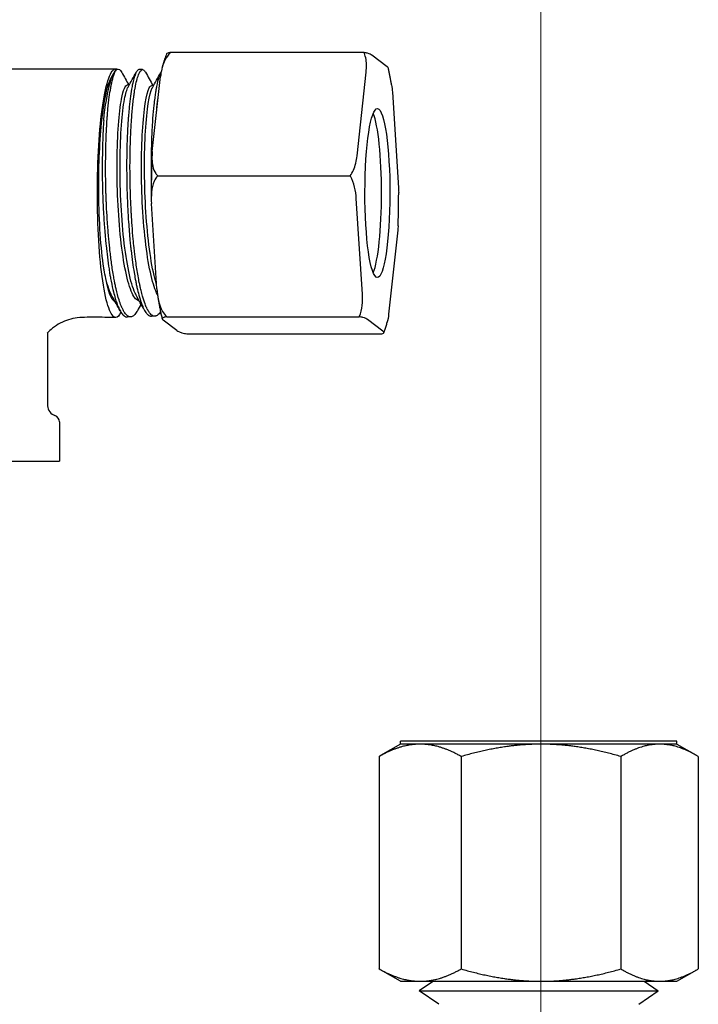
# Model space of a CAD drawing. Extents: x 1 to 669, y 0 to 417.
# Tile 271 of 297: x 549.09 to 550.63, y 270.44 to 272.67. Entities that reach past the tile are written whole.
import ezdxf

# ---------------------------------------------------------------- set-up
doc = ezdxf.new("R2010")
doc.units = 0
doc.header["$LTSCALE"] = 12
doc.header["$MEASUREMENT"] = 0
doc.linetypes.add('C', pattern=[2, 1.25, -0.25, 0.25, -0.25])
doc.layers.add('C', color=4, linetype='C', lineweight=13)
doc.layers.add('D', color=2, linetype='CONTINUOUS')
doc.layers.add('X', color=1, linetype='CONTINUOUS')
doc.styles.get("Standard").update_dxf_attribs({"font": 'SIMPLEX.SHX', "width": 0.875})
doc.dimstyles.new('STANDARD$0', dxfattribs={"dimscale": 32, "dimtxt": 0.09375, "dimasz": 0.0625, "dimexe": 0.03125, "dimexo": 0.03125, "dimgap": 0.03125, "dimtad": 1, "dimtih": 1, "dimtoh": 1, "dimdec": 4, "dimzin": 12, "dimdsep": 46, "dimlunit": 5, "dimtxsty": 'Standard', "dimcen": -0.03125, "dimclrd": 256, "dimclre": 256, "dimclrt": 256, "dimadec": 0, "dimazin": 0, "dimtfac": 0.875, "dimtdec": 4, "dimtofl": 0, "dimtmove": 0, "dimatfit": 3, "dimfxl": 1, "dimtolj": 1, "dimtzin": 12, "dimlwd": 13, "dimlwe": 13, "dimarcsym": 0})

# ---------------------------------------------------------------- blocks, each defined once
blk = doc.blocks.new('*D69')
at = {"layer": 'D', "lineweight": 13, "transparency": 16777216}
for p, q in [((513.7662, 249.6833), (513.7662, 296.3226)), ((550.2712, 280.3418), (550.2712, 296.3226)), ((548.2712, 295.3226), (515.7662, 295.3226))]:
    blk.add_line(p, q, dxfattribs=at)
at = {"layer": 'D', "transparency": 16777216}
for points in [[(515.7662, 295.6559), (515.7662, 294.9892), (513.7662, 295.3226)], [(548.2712, 295.6559), (548.2712, 294.9892), (550.2712, 295.3226)]]:
    blk.add_solid(points, dxfattribs=at)
at = {"layer": 'D', "transparency": 16777216, "insert": (531.2198, 299.8851), "char_height": 3, "attachment_point": 5}
blk.add_mtext('\\A1;36{\\H0.875x;\\S1/2;}{}{\\C2;%%p1/2}', dxfattribs=at)

msp = doc.modelspace()

# ---------------------------------------------------------------- linework, layer by layer
at = {"layer": 'C'}
msp.add_line((550.27125, 279.34178), (550.27125, 163.42201), dxfattribs=at)
at = {"layer": 'X'}
for p, q in [((549.43556, 272.59692), (549.87059, 272.59692)), ((549.88928, 272.59064), (549.92389, 272.56416)), ((549.29975, 272.53875), (549.30573, 272.54959)), ((549.37089, 272.55745), (549.36334, 272.55768)), ((549.85548, 272.36235), (549.87617, 272.55197)), ((549.39275, 272.37266), (549.41119, 272.54166)), ((549.34067, 272.52295), (549.33659, 272.52295)), ((549.39555, 272.52124), (549.39137, 272.52124)), ((549.93539, 272.50665), (549.94931, 272.29055)), ((549.40506, 272.3174), (549.84008, 272.3174)), ((549.86779, 272.05007), (549.85387, 272.26617)), ((549.40318, 272.06182), (549.39078, 272.25442)), ((549.9477, 272.19437), (549.92701, 272.00475)), ((549.34345, 271.99841), (549.33588, 271.99817)), ((549.39852, 272.00014), (549.39093, 271.9999)), ((549.42557, 271.99884), (549.8606, 271.99884)), ((549.9139, 271.96608), (549.87929, 271.99256)), ((549.44817, 271.96752), (549.41732, 271.99112)), ((549.15563, 271.96224), (549.15563, 271.79868)), ((549.47659, 271.9598), (549.91162, 271.9598)), ((549.18263, 271.76116), (549.18263, 271.67211)), ((548.97424, 271.67211), (549.18263, 271.67211)), ((550.27153, 271.03956), (549.95369, 271.03956)), ((549.95369, 271.03261), (549.95369, 271.03956)), ((550.57869, 271.03956), (550.27153, 271.03956)), ((550.57869, 271.03261), (550.57869, 271.03956)), ((549.95369, 271.03261), (549.90882, 271.0067)), ((549.99827, 271.03261), (549.95369, 271.03261)), ((550.27153, 271.03261), (549.99827, 271.03261)), ((550.53945, 271.03261), (550.27153, 271.03261)), ((550.57869, 271.03261), (550.53945, 271.03261)), ((550.57869, 271.03261), (550.62357, 271.0067)), ((549.9054, 271.0047), (549.9054, 270.52447)), ((550.09113, 271.0047), (550.09113, 270.52447)), ((550.45192, 271.0047), (550.45192, 270.52447)), ((550.62699, 271.0047), (550.62699, 270.52447)), ((549.95369, 270.49656), (549.90882, 270.52247)), ((550.57869, 270.49656), (550.62357, 270.52247)), ((549.95369, 270.49656), (549.99827, 270.49656)), ((550.02802, 270.49656), (549.99619, 270.47471)), ((549.99827, 270.49656), (550.27153, 270.49656)), ((550.27153, 270.49656), (550.53945, 270.49656)), ((550.50437, 270.49656), (550.53619, 270.47471)), ((550.53945, 270.49656), (550.57869, 270.49656)), ((549.99619, 270.47471), (549.99623, 270.47471)), ((550.04019, 270.44451), (549.99619, 270.47471)), ((549.99623, 270.47471), (550.53619, 270.47471)), ((550.49219, 270.44451), (550.53619, 270.47471))]:
    msp.add_line(p, q, dxfattribs=at)
for centre, radius, start, end in [((549.17063, 271.79868), 0.015, 180, 184.50731), ((549.18132, 271.79952), 0.02573, 184.50731, 250.3523), ((549.16763, 271.76116), 0.015, 0, 70.3523)]:
    msp.add_arc(centre, radius, start, end, dxfattribs=at)
at = {"layer": 'X', "extrusion": (0, 0, -1)}
for centre, major_axis, start_param, end_param in [((549.31646, 272.27836), (0, 0.2808), -0.9453593, -0.0809934), ((549.31005, 272.27836), (0, 0.26957), -0.9455111, -0.2617263)]:
    msp.add_ellipse(centre, major_axis=major_axis, ratio=0.1477489, start_param=start_param, end_param=end_param, dxfattribs=at)
at = {"layer": 'X'}
for centre, start_param, end_param in [((549.90159, 272.27836), -3.2541746, 3.0290107), ((549.88277, 272.27836), 0.3400187, 2.801574)]:
    msp.add_ellipse(centre, major_axis=(0, -0.191), ratio=0.1477489, start_param=start_param, end_param=end_param, dxfattribs=at)
for points, knots in [([(549.43556, 272.59692), (549.43349, 272.59539), (549.43156, 272.59367), (549.42557, 272.58727), (549.42188, 272.58089), (549.41502, 272.5651), (549.41248, 272.55248), (549.41119, 272.54166)], [-0.42458234, -0.42458234, -0.42458234, -0.42458234, -0.40555872, -0.40555872, -0.351595, -0.351595, -0.25082665, -0.25082665, -0.25082665, -0.25082665]), ([(549.42521, 272.59314), (549.42438, 272.59124), (549.42358, 272.5893), (549.42204, 272.58532), (549.4213, 272.58329), (549.41986, 272.5791), (549.41916, 272.57695), (549.4178, 272.57253), (549.41714, 272.57026), (549.41584, 272.5656), (549.41521, 272.5632), (549.41459, 272.56075)], [0.32321672, 0.32321672, 0.32321672, 0.32321672, 0.36462658, 0.36462658, 0.40603643, 0.40603643, 0.44744628, 0.44744628, 0.48885613, 0.48885613, 0.53026598, 0.53026598, 0.53026598, 0.53026598]), ([(549.42521, 272.59314), (549.42556, 272.59396), (549.42658, 272.59474), (549.43002, 272.59595), (549.43238, 272.59651), (549.43556, 272.59692)], [-1.518813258, -1.518813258, -1.518813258, -1.518813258, -1.466275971, -1.466275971, -1.428018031, -1.428018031, -1.428018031, -1.428018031]), ([(549.87617, 272.55197), (549.87723, 272.56235), (549.87732, 272.57455), (549.87418, 272.58847), (549.87266, 272.59294), (549.87059, 272.59692)], [-0.70602507, -0.70602507, -0.70602507, -0.70602507, -0.60881107, -0.60881107, -0.56936221, -0.56936221, -0.56936221, -0.56936221]), ([(549.87059, 272.59692), (549.87382, 272.59636), (549.87664, 272.59574), (549.88384, 272.59379), (549.88731, 272.59209), (549.88928, 272.59064)], [-1.40629089, -1.40629089, -1.40629089, -1.40629089, -1.36684203, -1.36684203, -1.26962803, -1.26962803, -1.26962803, -1.26962803]), ([(548.53807, 272.20541), (548.5405, 272.2112), (548.54301, 272.21694), (548.56307, 272.26072), (548.5848, 272.29709), (548.63523, 272.3639), (548.66422, 272.39473), (548.72776, 272.4491), (548.76269, 272.47295), (548.83533, 272.51165), (548.87333, 272.52695), (548.97571, 272.55585), (549.04317, 272.55936), (549.1757, 272.55936), (549.24288, 272.55936), (549.31005, 272.55936)], [0.26372751, 0.26372751, 0.26372751, 0.26372751, 0.28252035, 0.28252035, 0.40823959, 0.40823959, 0.53394827, 0.53394827, 0.65966272, 0.65966272, 0.78157749, 0.78157749, 0.97983215, 0.97983215, 1.18359339, 1.18359339, 1.18359339, 1.18359339]), ([(549.31005, 271.99736), (549.30462, 271.99736), (549.2992, 272.00462), (549.29416, 272.01874), (549.28915, 272.03278), (549.28454, 272.05359), (549.28069, 272.07966), (549.27685, 272.10563), (549.27377, 272.1368), (549.27169, 272.17082), (549.26961, 272.2048), (549.26853, 272.24158), (549.26853, 272.27836), (549.26853, 272.31514), (549.26961, 272.35192), (549.27169, 272.3859), (549.27377, 272.41992), (549.27685, 272.45108), (549.28069, 272.47706), (549.28454, 272.50312), (549.28915, 272.52394), (549.29416, 272.53798), (549.2992, 272.5521), (549.30462, 272.55936), (549.31005, 272.55936)], [-2.2264056, -2.2264056, -2.2264056, -2.2264056, -1.9463697, -1.9463697, -1.9463697, -1.6679123, -1.6679123, -1.6679123, -1.3903843, -1.3903843, -1.3903843, -1.1132028, -1.1132028, -1.1132028, -0.8360213, -0.8360213, -0.8360213, -0.5584933, -0.5584933, -0.5584933, -0.2800359, -0.2800359, -0.2800359, 0, 0, 0, 0]), ([(549.28806, 272.27836), (549.28743, 272.29918), (549.28717, 272.31994), (549.28724, 272.34398), (549.28726, 272.34769), (549.28731, 272.35374), (549.28734, 272.35609), (549.28739, 272.36068), (549.28742, 272.36291), (549.2875, 272.36801), (549.28755, 272.37087), (549.28771, 272.37957), (549.28785, 272.38534), (549.28834, 272.40254), (549.28878, 272.41369), (549.2895, 272.4276), (549.28967, 272.43074), (549.29014, 272.43865), (549.29045, 272.44335), (549.29102, 272.45127), (549.29127, 272.45453), (549.29184, 272.46145), (549.29217, 272.46508), (549.2934, 272.47813), (549.29441, 272.48701), (549.29652, 272.5028), (549.29761, 272.50979), (549.29903, 272.51777), (549.29932, 272.51935), (549.29982, 272.52194), (549.30002, 272.52298), (549.30045, 272.52508), (549.30067, 272.52616), (549.30238, 272.53419), (549.30393, 272.5401), (549.30671, 272.54825), (549.30789, 272.55106), (549.30964, 272.55422), (549.31017, 272.55505), (549.31109, 272.55631), (549.31148, 272.55677), (549.31229, 272.5576), (549.31269, 272.55795), (549.3131, 272.55824)], [0.000001, 0.000001, 0.000001, 0.000001, 0.1587597, 0.1587597, 0.1878624, 0.1878624, 0.2065136, 0.2065136, 0.2243254, 0.2243254, 0.247399, 0.247399, 0.2947861, 0.2947861, 0.3904967, 0.3904967, 0.4188963, 0.4188963, 0.4628905, 0.4628905, 0.494614, 0.494614, 0.531415, 0.531415, 0.6298201, 0.6298201, 0.7208771, 0.7208771, 0.7441298, 0.7441298, 0.7600648, 0.7600648, 0.777281, 0.777281, 0.8922892, 0.8922892, 0.9744778, 0.9744778, 1.0100282, 1.0100282, 1.0359952, 1.0359952, 1.0627249, 1.0627249, 1.0627249, 1.0627249]), ([(549.36334, 272.55768), (549.36252, 272.55771), (549.36169, 272.55746), (549.36027, 272.55655), (549.35968, 272.55603), (549.3586, 272.55483), (549.35811, 272.55419), (549.35696, 272.55244), (549.35629, 272.55125), (549.35429, 272.54711), (549.35297, 272.54361), (549.35057, 272.53573), (549.34948, 272.53153), (549.34811, 272.52536), (549.34779, 272.52385), (549.34727, 272.52123), (549.34706, 272.52015), (549.34651, 272.51725), (549.34618, 272.51538), (549.3447, 272.50669), (549.34362, 272.49921), (549.34171, 272.48356), (549.34086, 272.47551), (549.33975, 272.46339), (549.33943, 272.45972), (549.33886, 272.45262), (549.33859, 272.44919), (549.33797, 272.44053), (549.33762, 272.43522), (549.33687, 272.42263), (549.33649, 272.41527), (549.33567, 272.39655), (549.33529, 272.38498), (549.33498, 272.37023), (549.33493, 272.36732), (549.33485, 272.36207), (549.33482, 272.35973), (549.33477, 272.35488), (549.33475, 272.35237), (549.33472, 272.34578), (549.33471, 272.34169), (549.33475, 272.31812), (549.33511, 272.29827), (549.33575, 272.27836)], [3.3501371, 3.3501371, 3.3501371, 3.3501371, 3.4049775, 3.4049775, 3.4440637, 3.4440637, 3.476544, 3.476544, 3.5209307, 3.5209307, 3.6110154, 3.6110154, 3.6896291, 3.6896291, 3.7139999, 3.7139999, 3.7305553, 3.7305553, 3.7576593, 3.7576593, 3.8533229, 3.8533229, 3.9416281, 3.9416281, 3.9785936, 3.9785936, 4.0117968, 4.0117968, 4.0610847, 4.0610847, 4.1259364, 4.1259364, 4.2220991, 4.2220991, 4.245511, 4.245511, 4.2641657, 4.2641657, 4.2840501, 4.2840501, 4.3161283, 4.3161283, 4.4678938, 4.4678938, 4.4678938, 4.4678938]), ([(549.34334, 272.27836), (549.34284, 272.29348), (549.34251, 272.30857), (549.34235, 272.32762), (549.34232, 272.33173), (549.34231, 272.33993), (549.34232, 272.34401), (549.34237, 272.35261), (549.34242, 272.35712), (549.34261, 272.37116), (549.34283, 272.38056), (549.34344, 272.39945), (549.34383, 272.40891), (549.34442, 272.42052), (549.34455, 272.42294), (549.34487, 272.42867), (549.34507, 272.43197), (549.3454, 272.43716), (549.34552, 272.43909), (549.34581, 272.4434), (549.34598, 272.44577), (549.34696, 272.4594), (549.34789, 272.47002), (549.3495, 272.48518), (549.3501, 272.49027), (549.35123, 272.49892), (549.35174, 272.50258), (549.35265, 272.50849), (549.35303, 272.51084), (549.35386, 272.51565), (549.35431, 272.5181), (549.35594, 272.52644), (549.35719, 272.53175), (549.35977, 272.54093), (549.3611, 272.54479), (549.36285, 272.54883), (549.36325, 272.54968), (549.36391, 272.55098), (549.36417, 272.55147), (549.36479, 272.55255), (549.36514, 272.55311), (549.3667, 272.55538), (549.36791, 272.55653), (549.3702, 272.55756), (549.37128, 272.55757), (549.37314, 272.55676), (549.37392, 272.55618), (549.37519, 272.55482), (549.37568, 272.5542), (549.37658, 272.55288), (549.377, 272.55221), (549.37741, 272.55147)], [0.000001, 0.000001, 0.000001, 0.000001, 0.1152593, 0.1152593, 0.1471524, 0.1471524, 0.1791204, 0.1791204, 0.2148403, 0.2148403, 0.2912359, 0.2912359, 0.3719078, 0.3719078, 0.3934184, 0.3934184, 0.4233451, 0.4233451, 0.4412868, 0.4412868, 0.4637532, 0.4637532, 0.5722036, 0.5722036, 0.6308083, 0.6308083, 0.6768909, 0.6768909, 0.7088059, 0.7088059, 0.744716, 0.744716, 0.8365515, 0.8365515, 0.9281701, 0.9281701, 0.9552267, 0.9552267, 0.9729194, 0.9729194, 0.9966339, 0.9966339, 1.0776714, 1.0776714, 1.1495599, 1.1495599, 1.2013036, 1.2013036, 1.2338657, 1.2338657, 1.2613261, 1.2613261, 1.2613261, 1.2613261]), ([(549.41273, 272.5521), (549.41268, 272.55202), (549.41263, 272.55195), (549.41223, 272.55136), (549.4119, 272.55081), (549.41128, 272.54971), (549.411, 272.54917), (549.41022, 272.54758), (549.40973, 272.54646), (549.40852, 272.54341), (549.40782, 272.54138), (549.40549, 272.5338), (549.40393, 272.52728), (549.40197, 272.51718), (549.4015, 272.51463), (549.40064, 272.50963), (549.40025, 272.5072), (549.3993, 272.50104), (549.39875, 272.49722), (549.39753, 272.48807), (549.39688, 272.48263), (549.39525, 272.46763), (549.39433, 272.45765), (549.39337, 272.4447), (549.3932, 272.4423), (549.3929, 272.43786), (549.39277, 272.43583), (549.39243, 272.43014), (549.39222, 272.42645), (549.39175, 272.41724), (549.3915, 272.41166), (549.39073, 272.39182), (549.39036, 272.37705), (549.39011, 272.3572), (549.39007, 272.35252), (549.39002, 272.34359), (549.39001, 272.33935), (549.39002, 272.33083), (549.39004, 272.32655), (549.39013, 272.31342), (549.39025, 272.30452), (549.39044, 272.29559)], [3.4497419, 3.4497419, 3.4497419, 3.4497419, 3.45321667, 3.45321667, 3.47576218, 3.47576218, 3.49468463, 3.49468463, 3.52873026, 3.52873026, 3.57888843, 3.57888843, 3.69702917, 3.69702917, 3.73450162, 3.73450162, 3.76757096, 3.76757096, 3.81561011, 3.81561011, 3.87773093, 3.87773093, 3.97922015, 3.97922015, 4.00198514, 4.00198514, 4.02083546, 4.02083546, 4.05429392, 4.05429392, 4.10304663, 4.10304663, 4.22456666, 4.22456666, 4.26169379, 4.26169379, 4.29485697, 4.29485697, 4.32801807, 4.32801807, 4.39626387, 4.39626387, 4.39626387, 4.39626387]), ([(549.93353, 272.5231), (549.93307, 272.52592), (549.9326, 272.5287), (549.93164, 272.53415), (549.93115, 272.53682), (549.93016, 272.54206), (549.92965, 272.54463), (549.92862, 272.54966), (549.92809, 272.55212), (549.92702, 272.55694), (549.92647, 272.5593), (549.92592, 272.56161)], [5.54732546, 5.54732546, 5.54732546, 5.54732546, 5.58459829, 5.58459829, 5.62187111, 5.62187111, 5.65914394, 5.65914394, 5.69641676, 5.69641676, 5.73368959, 5.73368959, 5.73368959, 5.73368959]), ([(549.36337, 272.0347), (549.35784, 272.03506), (549.35232, 272.04086), (549.33661, 272.07476), (549.32745, 272.11928), (549.31542, 272.22916), (549.31259, 272.29398), (549.31363, 272.41003), (549.31748, 272.46066), (549.32705, 272.51198), (549.33182, 272.52295), (549.33659, 272.52295)], [0.813626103, 0.813626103, 0.813626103, 0.813626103, 0.820477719, 0.820477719, 0.834287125, 0.834287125, 0.848096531, 0.848096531, 0.861905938, 0.861905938, 0.871558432, 0.871558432, 0.871558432, 0.871558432]), ([(549.35639, 272.04734), (549.35558, 272.0488), (549.35478, 272.05039), (549.34348, 272.07476), (549.33432, 272.11928), (549.32229, 272.22916), (549.31946, 272.29398), (549.3205, 272.41003), (549.32435, 272.46066), (549.33239, 272.50378), (549.33512, 272.5129), (549.33796, 272.51804)], [0.819432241, 0.819432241, 0.819432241, 0.819432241, 0.820477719, 0.820477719, 0.834287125, 0.834287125, 0.848096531, 0.848096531, 0.861905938, 0.861905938, 0.867811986, 0.867811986, 0.867811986, 0.867811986]), ([(549.40441, 272.04942), (549.39926, 272.05887), (549.39436, 272.07324), (549.38093, 272.13039), (549.37414, 272.1868), (549.36743, 272.30648), (549.36753, 272.36915), (549.37347, 272.46789), (549.37926, 272.50346), (549.38763, 272.51952), (549.3895, 272.52124), (549.39137, 272.52124)], [0.70329857, 0.70329857, 0.70329857, 0.70329857, 0.710002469, 0.710002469, 0.723811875, 0.723811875, 0.737621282, 0.737621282, 0.751430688, 0.751430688, 0.755251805, 0.755251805, 0.755251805, 0.755251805]), ([(549.4026, 272.07075), (549.4006, 272.07702), (549.39868, 272.08409), (549.3878, 272.13039), (549.381, 272.1868), (549.3743, 272.30648), (549.3744, 272.36915), (549.38034, 272.46789), (549.38612, 272.50346), (549.39278, 272.51623), (549.39288, 272.51641), (549.39298, 272.51658)], [0.707193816, 0.707193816, 0.707193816, 0.707193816, 0.710002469, 0.710002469, 0.723811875, 0.723811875, 0.737621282, 0.737621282, 0.751430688, 0.751430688, 0.751633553, 0.751633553, 0.751633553, 0.751633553]), ([(549.4021, 272.45832), (549.40228, 272.46039), (549.40246, 272.46244), (549.40352, 272.47371), (549.40448, 272.48239), (549.40569, 272.49187), (549.40588, 272.49329), (549.40607, 272.49468)], [0.49770348, 0.49770348, 0.49770348, 0.49770348, 0.51848596, 0.51848596, 0.61360446, 0.61360446, 0.63059522, 0.63059522, 0.63059522, 0.63059522]), ([(549.28283, 272.44275), (549.28199, 272.43004), (549.28131, 272.41657), (549.28065, 272.39849), (549.28052, 272.39443), (549.28027, 272.38629), (549.28017, 272.38221), (549.27997, 272.37368), (549.27989, 272.36923), (549.27967, 272.35564), (549.27959, 272.3464), (549.27956, 272.32137), (549.27973, 272.30542), (549.28017, 272.28735), (549.28023, 272.2853), (549.28033, 272.28162), (549.28038, 272.27999), (549.28043, 272.27836)], [0.000001, 0.000001, 0.000001, 0.000001, 0.11951006, 0.11951006, 0.15359727, 0.15359727, 0.18718332, 0.18718332, 0.22313993, 0.22313993, 0.29600235, 0.29600235, 0.41825521, 0.41825521, 0.43388138, 0.43388138, 0.44632, 0.44632, 0.44632, 0.44632]), ([(549.28762, 272.08518), (549.2863, 272.09128), (549.28506, 272.0979), (549.28388, 272.10503), (549.28366, 272.10639), (549.28344, 272.10777), (549.28322, 272.10917), (549.27645, 272.15253), (549.27225, 272.21436), (549.27166, 272.27749), (549.27114, 272.33285), (549.27338, 272.38939), (549.27776, 272.43615)], [0, 0, 0, 0, 0.0008124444, 0.0008124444, 0.0008124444, 0.000967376, 0.000967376, 0.000967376, 0.0057714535, 0.0057714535, 0.0057714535, 0.0099836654, 0.0099836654, 0.0099836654, 0.0099836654]), ([(549.39275, 272.37266), (549.39167, 272.36184), (549.39146, 272.34922), (549.39487, 272.33343), (549.39717, 272.32704), (549.40176, 272.32065), (549.40332, 272.31892), (549.40506, 272.3174)], [-1.59812162, -1.59812162, -1.59812162, -1.59812162, -1.49735327, -1.49735327, -1.44338955, -1.44338955, -1.42436593, -1.42436593, -1.42436593, -1.42436593]), ([(549.39202, 272.36258), (549.39177, 272.35626), (549.39155, 272.34989), (549.39116, 272.33707), (549.39099, 272.33063), (549.39072, 272.31769), (549.39061, 272.31119), (549.39045, 272.29816), (549.3904, 272.29163), (549.39036, 272.27856), (549.39037, 272.27203), (549.39041, 272.2655)], [1.30709843, 1.30709843, 1.30709843, 1.30709843, 1.36780586, 1.36780586, 1.4285133, 1.4285133, 1.48922073, 1.48922073, 1.54992817, 1.54992817, 1.6106356, 1.6106356, 1.6106356, 1.6106356]), ([(549.84008, 272.3174), (549.84302, 272.32137), (549.84552, 272.32584), (549.8517, 272.33976), (549.85427, 272.35196), (549.85548, 272.36235)], [-1.40629089, -1.40629089, -1.40629089, -1.40629089, -1.36684203, -1.36684203, -1.26962803, -1.26962803, -1.26962803, -1.26962803]), ([(549.40506, 272.3174), (549.40155, 272.31405), (549.39876, 272.30954), (549.39033, 272.29052), (549.38982, 272.27104), (549.39078, 272.25442)], [-0.42553153, -0.42553153, -0.42553153, -0.42553153, -0.38727359, -0.38727359, -0.2508371, -0.2508371, -0.2508371, -0.2508371]), ([(549.85387, 272.26617), (549.85273, 272.28254), (549.84947, 272.30181), (549.84053, 272.31669), (549.84031, 272.31704), (549.84008, 272.3174)], [-0.70799241, -0.70799241, -0.70799241, -0.70799241, -0.57314198, -0.57314198, -0.56987802, -0.56987802, -0.56987802, -0.56987802]), ([(549.28043, 272.27836), (549.28049, 272.2766), (549.28054, 272.27484), (549.28068, 272.27087), (549.28076, 272.26864), (549.28126, 272.25574), (549.28177, 272.24509), (549.28308, 272.22204), (549.28392, 272.2097), (549.2852, 272.19338), (549.28554, 272.1892), (549.28625, 272.18093), (549.28662, 272.17684), (549.28741, 272.16835), (549.28784, 272.16396), (549.2892, 272.15075), (549.29017, 272.1421), (549.29236, 272.12437), (549.29359, 272.11536), (549.29525, 272.10446), (549.2956, 272.10221), (549.29646, 272.09689), (549.29697, 272.09385), (549.2978, 272.08908), (549.29812, 272.08731), (549.29885, 272.0833), (549.29928, 272.08107), (549.30138, 272.07032), (549.30315, 272.06233), (549.30631, 272.04968), (549.30767, 272.04472), (549.31009, 272.03664), (549.31115, 272.03338), (549.31293, 272.02828), (549.31365, 272.02634), (549.31516, 272.02246), (549.31596, 272.02054), (549.31843, 272.01499), (549.32011, 272.01175), (549.32366, 272.00604), (549.32552, 272.00368), (549.32791, 272.00146), (549.32842, 272.00103), (549.32963, 272.00012), (549.33033, 271.99967), (549.33147, 271.9991), (549.3319, 271.99891), (549.33289, 271.99855), (549.33346, 271.9984), (549.33464, 271.99819), (549.33526, 271.99815), (549.33588, 271.99817)], [0.000001, 0.000001, 0.000001, 0.000001, 0.0134016, 0.0134016, 0.0303364, 0.0303364, 0.1118744, 0.1118744, 0.208285, 0.208285, 0.2418407, 0.2418407, 0.2751802, 0.2751802, 0.3117268, 0.3117268, 0.3864044, 0.3864044, 0.4695783, 0.4695783, 0.4915746, 0.4915746, 0.5221669, 0.5221669, 0.5405438, 0.5405438, 0.5643433, 0.5643433, 0.6572977, 0.6572977, 0.724159, 0.724159, 0.7743415, 0.7743415, 0.8076463, 0.8076463, 0.8442866, 0.8442866, 0.9201083, 0.9201083, 1.0020524, 1.0020524, 1.0238776, 1.0238776, 1.0543116, 1.0543116, 1.0726724, 1.0726724, 1.0965628, 1.0965628, 1.1228575, 1.1228575, 1.1228575, 1.1228575]), ([(549.35899, 272.01241), (549.35868, 272.01185), (549.35837, 272.0113), (549.35595, 272.00722), (549.35381, 272.00442), (549.34977, 272.00062), (549.34788, 271.99944), (549.34513, 271.99857), (549.34427, 271.99843), (549.34266, 271.99839), (549.34191, 271.99846), (549.34013, 271.99886), (549.3391, 271.99927), (549.336, 272.00106), (549.33396, 272.00297), (549.33014, 272.00794), (549.32837, 272.01082), (549.32613, 272.01521), (549.32564, 272.0162), (549.32477, 272.01807), (549.32438, 272.01893), (549.32345, 272.02106), (549.3229, 272.02236), (549.32077, 272.02767), (549.3192, 272.03208), (549.31532, 272.04433), (549.31305, 272.05272), (549.31019, 272.06512), (549.30949, 272.06832), (549.30823, 272.0744), (549.30766, 272.07724), (549.30634, 272.0841), (549.3056, 272.08818), (549.30401, 272.09745), (549.30317, 272.10269), (549.30091, 272.11772), (549.29956, 272.12783), (549.29776, 272.14282), (549.29724, 272.14738), (549.29649, 272.15428), (549.29625, 272.15658), (549.29576, 272.1612), (549.29553, 272.16353), (549.29484, 272.17044), (549.2944, 272.17505), (549.29302, 272.1902), (549.29216, 272.2009), (549.29068, 272.22202), (549.29005, 272.23239), (549.28927, 272.24746), (549.28906, 272.25209), (549.2887, 272.26026), (549.28856, 272.2638), (549.2883, 272.27101), (549.28817, 272.27469), (549.28806, 272.27836)], [3.1201766, 3.1201766, 3.1201766, 3.1201766, 3.1339332, 3.1339332, 3.2260752, 3.2260752, 3.3062212, 3.3062212, 3.3428542, 3.3428542, 3.3746065, 3.3746065, 3.418967, 3.418967, 3.5079644, 3.5079644, 3.5867806, 3.5867806, 3.608709, 3.608709, 3.6263683, 3.6263683, 3.6510216, 3.6510216, 3.7239002, 3.7239002, 3.8355398, 3.8355398, 3.8728885, 3.8728885, 3.9042316, 3.9042316, 3.9470121, 3.9470121, 3.9988118, 3.9988118, 4.0913554, 4.0913554, 4.1308773, 4.1308773, 4.1503227, 4.1503227, 4.1698479, 4.1698479, 4.2078561, 4.2078561, 4.2932373, 4.2932373, 4.3735948, 4.3735948, 4.4090756, 4.4090756, 4.4361138, 4.4361138, 4.4641069, 4.4641069, 4.4641069, 4.4641069]), ([(549.33575, 272.27836), (549.33587, 272.2748), (549.33599, 272.27124), (549.33625, 272.26426), (549.33639, 272.26084), (549.33674, 272.25269), (549.33696, 272.24797), (549.3377, 272.23298), (549.33829, 272.2228), (549.33991, 272.1984), (549.34102, 272.18436), (549.34254, 272.16832), (549.34278, 272.16591), (549.34324, 272.16133), (549.34347, 272.15917), (549.344, 272.15414), (549.34432, 272.1513), (549.3457, 272.13924), (549.34684, 272.13028), (549.34917, 272.11376), (549.35034, 272.10615), (549.35244, 272.0936), (549.35335, 272.08851), (549.35488, 272.08045), (549.35548, 272.07738), (549.35675, 272.07116), (549.35743, 272.06803), (549.35949, 272.05881), (549.36091, 272.05302), (549.36406, 272.04144), (549.36579, 272.03579), (549.36805, 272.02939), (549.36852, 272.02811), (549.36965, 272.02513), (549.37032, 272.02349), (549.37139, 272.02098), (549.3718, 272.02007), (549.37273, 272.01804), (549.37327, 272.01695), (549.37584, 272.01194), (549.37792, 272.0087), (549.38159, 272.00433), (549.38318, 272.00287), (549.38595, 272.00105), (549.38714, 272.00051), (549.38911, 272), (549.38989, 271.9999), (549.39076, 271.9999), (549.39085, 271.9999), (549.39093, 271.9999)], [0.000001, 0.000001, 0.000001, 0.000001, 0.0271508, 0.0271508, 0.0532419, 0.0532419, 0.0894606, 0.0894606, 0.168377, 0.168377, 0.2808929, 0.2808929, 0.3009488, 0.3009488, 0.3191953, 0.3191953, 0.343499, 0.343499, 0.4231832, 0.4231832, 0.4959133, 0.4959133, 0.5483767, 0.5483767, 0.5819255, 0.5819255, 0.6179886, 0.6179886, 0.6912823, 0.6912823, 0.7757476, 0.7757476, 0.7978646, 0.7978646, 0.8285361, 0.8285361, 0.846918, 0.846918, 0.8707643, 0.8707643, 0.961066, 0.961066, 1.0285227, 1.0285227, 1.0788811, 1.0788811, 1.112195, 1.112195, 1.1159276, 1.1159276, 1.1159276, 1.1159276]), ([(549.41134, 272.00999), (549.41127, 272.00989), (549.41121, 272.00979), (549.40903, 272.00651), (549.4069, 272.00412), (549.40389, 272.00189), (549.40304, 272.00139), (549.40174, 272.00081), (549.4013, 272.00065), (549.40038, 272.00038), (549.3999, 272.00028), (549.39827, 272.00006), (549.39712, 272.00013), (549.39353, 272.00103), (549.39109, 272.00262), (549.38734, 272.0066), (549.38602, 272.00833), (549.38394, 272.01152), (549.38319, 272.01279), (549.38169, 272.01553), (549.38094, 272.017), (549.37891, 272.02132), (549.37763, 272.02437), (549.37439, 272.03299), (549.37247, 272.03899), (549.36951, 272.04956), (549.36845, 272.05368), (549.36698, 272.05973), (549.36657, 272.06148), (549.36581, 272.06478), (549.36547, 272.06633), (549.36451, 272.07068), (549.3639, 272.07355), (549.36285, 272.07871), (549.36241, 272.08097), (549.36003, 272.09333), (549.35821, 272.10413), (549.35568, 272.12132), (549.35487, 272.12722), (549.35363, 272.13694), (549.35317, 272.14066), (549.35234, 272.14782), (549.35195, 272.15125), (549.35088, 272.16118), (549.35023, 272.16778), (549.3487, 272.1844), (549.34788, 272.19454), (549.34652, 272.21367), (549.34595, 272.2226), (549.34529, 272.23446), (549.34513, 272.23732), (549.34487, 272.24241), (549.34475, 272.24464), (549.34452, 272.24935), (549.34441, 272.25183), (549.34393, 272.2623), (549.34361, 272.27033), (549.34334, 272.27836)], [3.1367955, 3.1367955, 3.1367955, 3.1367955, 3.1397535, 3.1397535, 3.2329882, 3.2329882, 3.2697112, 3.2697112, 3.288547, 3.288547, 3.3088675, 3.3088675, 3.3575596, 3.3575596, 3.4604681, 3.4604681, 3.517908, 3.517908, 3.5511474, 3.5511474, 3.5845243, 3.5845243, 3.6431423, 3.6431423, 3.7359749, 3.7359749, 3.7901111, 3.7901111, 3.8115649, 3.8115649, 3.8298092, 3.8298092, 3.8623779, 3.8623779, 3.8869615, 3.8869615, 3.9946206, 3.9946206, 4.0486116, 4.0486116, 4.0814406, 4.0814406, 4.1109094, 4.1109094, 4.1659878, 4.1659878, 4.2475417, 4.2475417, 4.3172102, 4.3172102, 4.3392611, 4.3392611, 4.3564268, 4.3564268, 4.3753819, 4.3753819, 4.4366057, 4.4366057, 4.4366057, 4.4366057]), ([(549.9484, 272.20433), (549.94857, 272.20926), (549.94872, 272.21421), (549.94899, 272.22416), (549.94911, 272.22915), (549.94931, 272.23917), (549.9494, 272.24419), (549.94953, 272.25425), (549.94958, 272.2593), (549.94964, 272.26939), (549.94966, 272.27444), (549.94965, 272.27949)], [4.48468645, 4.48468645, 4.48468645, 4.48468645, 4.53091928, 4.53091928, 4.57715212, 4.57715212, 4.62338495, 4.62338495, 4.66961779, 4.66961779, 4.71585062, 4.71585062, 4.71585062, 4.71585062]), ([(549.30847, 272.03299), (549.3081, 272.03309), (549.30773, 272.03323), (549.30737, 272.03341), (549.30022, 272.03695), (549.29331, 272.05521), (549.28762, 272.08518)], [0.0010190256, 0.0010190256, 0.0010190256, 0.0010190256, 0.0012096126, 0.0012096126, 0.0012096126, 0.0049261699, 0.0049261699, 0.0049261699, 0.0049261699]), ([(549.40318, 272.06182), (549.40436, 272.04519), (549.40738, 272.02571), (549.41826, 272.0067), (549.42164, 272.00219), (549.42557, 271.99884)], [-1.60271246, -1.60271246, -1.60271246, -1.60271246, -1.46627597, -1.46627597, -1.42801803, -1.42801803, -1.42801803, -1.42801803]), ([(549.40492, 272.0458), (549.40551, 272.04186), (549.40612, 272.03801), (549.40738, 272.03051), (549.40803, 272.02685), (549.40936, 272.01972), (549.41004, 272.01625), (549.41143, 272.00952), (549.41214, 272.00624), (549.41361, 271.9999), (549.41436, 271.99682), (549.41513, 271.99384)], [2.36845693, 2.36845693, 2.36845693, 2.36845693, 2.41944373, 2.41944373, 2.47043052, 2.47043052, 2.52141732, 2.52141732, 2.57240412, 2.57240412, 2.62339091, 2.62339091, 2.62339091, 2.62339091]), ([(549.8606, 271.99884), (549.86077, 271.9992), (549.86095, 271.99955), (549.86797, 272.01443), (549.86875, 272.0337), (549.86779, 272.05007)], [-1.40972056, -1.40972056, -1.40972056, -1.40972056, -1.4064566, -1.4064566, -1.27160617, -1.27160617, -1.27160617, -1.27160617]), ([(549.2607, 271.99756), (549.2556, 271.99756), (549.25051, 271.99754), (549.23769, 271.99741), (549.23022, 271.99736), (549.21663, 271.99565), (549.21002, 271.99422), (549.19078, 271.98813), (549.17835, 271.98157), (549.16302, 271.96949), (549.15877, 271.96559), (549.1548, 271.96137)], [0, 0, 0, 0, 0.0155079, 0.0155079, 0.03909349, 0.03909349, 0.0614346, 0.0614346, 0.10576159, 0.10576159, 0.12401915, 0.12401915, 0.12401915, 0.12401915]), ([(549.42557, 271.99884), (549.42239, 271.99843), (549.42003, 271.99788), (549.41341, 271.99555), (549.41477, 271.99316), (549.41732, 271.99112)], [-0.42553153, -0.42553153, -0.42553153, -0.42553153, -0.38727359, -0.38727359, -0.2508371, -0.2508371, -0.2508371, -0.2508371]), ([(549.87929, 271.99256), (549.87732, 271.99401), (549.87385, 271.99572), (549.86665, 271.99766), (549.86383, 271.99828), (549.8606, 271.99884)], [-0.70602507, -0.70602507, -0.70602507, -0.70602507, -0.60881107, -0.60881107, -0.56936221, -0.56936221, -0.56936221, -0.56936221]), ([(549.91585, 271.96244), (549.91641, 271.9638), (549.91694, 271.96519), (549.91799, 271.96801), (549.9185, 271.96945), (549.9195, 271.97237), (549.91999, 271.97386), (549.92096, 271.97689), (549.92143, 271.97843), (549.92236, 271.98157), (549.92281, 271.98317), (549.92326, 271.98479)], [3.49215802, 3.49215802, 3.49215802, 3.49215802, 3.52042453, 3.52042453, 3.54869103, 3.54869103, 3.57695754, 3.57695754, 3.60522405, 3.60522405, 3.63349056, 3.63349056, 3.63349056, 3.63349056]), ([(549.44817, 271.96752), (549.45094, 271.96548), (549.45582, 271.96309), (549.46853, 271.96076), (549.47233, 271.96021), (549.47659, 271.9598)], [-1.60271246, -1.60271246, -1.60271246, -1.60271246, -1.46627597, -1.46627597, -1.42801803, -1.42801803, -1.42801803, -1.42801803]), ([(549.91162, 271.9598), (549.91339, 271.96036), (549.91459, 271.96098), (549.91671, 271.96292), (549.91572, 271.96463), (549.9139, 271.96608)], [-1.40629089, -1.40629089, -1.40629089, -1.40629089, -1.36684203, -1.36684203, -1.26962803, -1.26962803, -1.26962803, -1.26962803])]:
    msp.add_open_spline(points, degree=3, knots=knots, dxfattribs=at)
for points in [[(549.31005, 272.55936), (549.3112, 272.55936), (549.31235, 272.55903), (549.3135, 272.55838)], [(549.3131, 272.55824), (549.31634, 272.55958), (549.32001, 272.55794), (549.32379, 272.55106)], [(549.32379, 272.55106), (549.32897, 272.54169), (549.33415, 272.53232), (549.33932, 272.52295)], [(549.33796, 272.51804), (549.34416, 272.52925), (549.35036, 272.54046), (549.35656, 272.55167)], [(549.37741, 272.55147), (549.38298, 272.54139), (549.38855, 272.53131), (549.39412, 272.52124)], [(549.39298, 272.51658), (549.39915, 272.52774), (549.40532, 272.53891), (549.41148, 272.55007)], [(549.92389, 272.56416), (549.9249, 272.56335), (549.92565, 272.56247), (549.92592, 272.56161)], [(549.93353, 272.5231), (549.9344, 272.51748), (549.93502, 272.51186), (549.93539, 272.50665)], [(549.94931, 272.29055), (549.94951, 272.28701), (549.94963, 272.28328), (549.94965, 272.27949)], [(549.9484, 272.20433), (549.94828, 272.20093), (549.94803, 272.19759), (549.9477, 272.19437)], [(549.30159, 272.04543), (549.29664, 272.05438), (549.29191, 272.06787), (549.28762, 272.08518)], [(549.32019, 272.01178), (549.31399, 272.023), (549.30779, 272.03422), (549.30159, 272.04543)], [(549.37487, 272.01389), (549.36871, 272.02504), (549.36255, 272.03619), (549.35639, 272.04734)], [(549.36734, 272.02753), (549.36456, 272.02249), (549.36177, 272.01745), (549.35899, 272.01241)], [(549.31005, 271.99736), (549.29355, 271.99736), (549.2771, 271.99756), (549.2607, 271.99756)], [(549.32185, 272.00895), (549.31802, 272.00127), (549.31404, 271.99736), (549.31005, 271.99736)], [(549.92701, 272.00475), (549.92628, 271.9984), (549.92511, 271.99156), (549.92326, 271.98479)]]:
    msp.add_open_spline(points, degree=3, dxfattribs=at)
for points, weights in [([(549.99827, 271.03261), (549.95517, 271.03261), (549.9054, 271.0047)], [2.59466629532, 2.59466629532, 2.40837763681]), ([(550.09113, 271.0047), (550.04137, 271.03261), (549.99827, 271.03261)], [2.40837763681, 2.59466629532, 2.59466629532]), ([(550.27153, 271.03261), (550.18781, 271.03261), (550.09113, 271.0047)], [2.59466629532, 2.59466629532, 2.40837763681]), ([(550.45192, 271.0047), (550.35525, 271.03261), (550.27153, 271.03261)], [2.40837763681, 2.59466629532, 2.59466629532]), ([(550.53945, 271.03261), (550.49883, 271.03261), (550.45192, 271.0047)], [2.59466629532, 2.59466629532, 2.40837763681]), ([(550.62699, 271.0047), (550.58008, 271.03261), (550.53945, 271.03261)], [2.40837763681, 2.59466629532, 2.59466629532]), ([(549.9054, 271.0047), (549.90712, 271.00572), (549.90882, 271.0067)], [2.40837763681, 2.41472197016, 2.42085023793]), ([(549.90882, 270.52247), (549.90712, 270.52345), (549.9054, 270.52447)], [2.42085023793, 2.41472197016, 2.40837763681]), ([(549.9054, 270.52447), (549.95517, 270.49656), (549.99827, 270.49656)], [2.40837763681, 2.59466629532, 2.59466629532]), ([(549.99827, 270.49656), (550.04137, 270.49656), (550.09113, 270.52447)], [2.59466629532, 2.59466629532, 2.40837763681]), ([(550.09113, 270.52447), (550.18781, 270.49656), (550.27153, 270.49656)], [2.40837763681, 2.59466629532, 2.59466629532]), ([(550.27153, 270.49656), (550.35525, 270.49656), (550.45192, 270.52447)], [2.59466629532, 2.59466629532, 2.40837763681]), ([(550.45192, 270.52447), (550.49883, 270.49656), (550.53945, 270.49656)], [2.40837763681, 2.59466629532, 2.59466629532]), ([(550.53945, 270.49656), (550.58008, 270.49656), (550.62699, 270.52447)], [2.59466629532, 2.59466629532, 2.40837763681])]:
    msp.add_rational_spline(points, weights, degree=2, dxfattribs=at)

# ---------------------------------------------------------------- dimensions: what is measured, and where the dimension line sits
at = {"layer": 'D'}
dim = msp.add_linear_dim(base=(513.76619, 295.32258), p1=(550.27125, 279.34178), p2=(513.76619, 248.68326), text='<>{}{\\C2;%%p1/2}', dimstyle='STANDARD$0', override={"dimdec": 1, "dimtp": 0.5, "dimtm": 0.5, "dimarcsym": 1}, dxfattribs=at)
dim.commit()
dim.dimension.update_dxf_attribs({"geometry": '*D69', "text_midpoint": (531.21977, 295.32258), "dimtype": 160})

doc.saveas('drawing.dxf')
